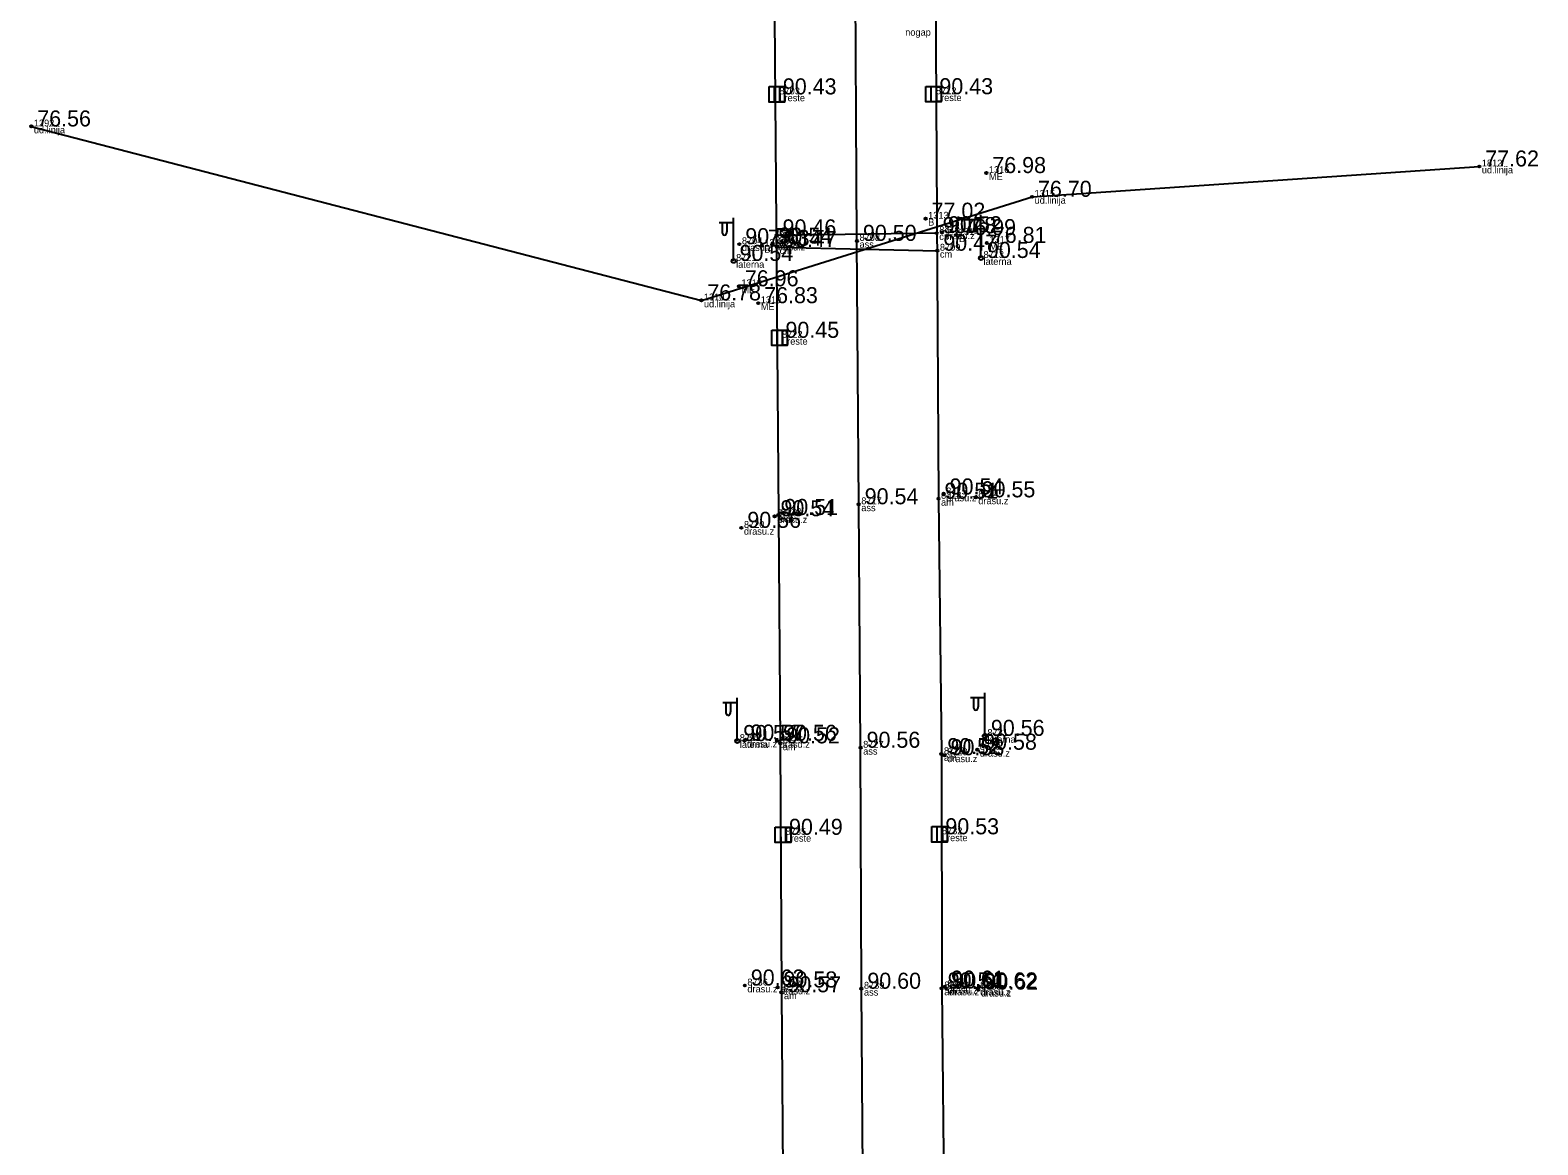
# Model space of a CAD drawing. Extents: x 614911 to 615803, y 262110 to 264311.
# Drawn here: x 615597.2 to 615663, y 263358.7 to 263407.3 of the extents above; entities that cross this region are included whole.
import ezdxf

# ---------------------------------------------------------------- set-up
doc = ezdxf.new("R2010")
doc.units = 0
for name, color, linetype in [('Level 36', 7, 'Continuous'), ('Level 37', 7, 'Continuous'), ('Level 44', 7, 'Continuous'), ('Level 48', 7, 'Continuous'), ('Level 53', 7, 'Continuous'), ('Level 54', 7, 'Continuous'), ('Level 57', 7, 'Continuous'), ('Level 58', 7, 'Continuous')]:
    doc.layers.add(name, color=color, linetype=linetype)

msp = doc.modelspace()

# ---------------------------------------------------------------- linework, layer by layer
at = {"layer": 'Level 36'}
msp.add_lwpolyline([(615597.226, 263403.119), (615626.46, 263395.526), (615640.886, 263400.048), (615660.399, 263401.372)], dxfattribs=at)
at = {"layer": 'Level 37'}
for p, q in [((615636.728, 263398.462), (615629.743, 263398.364)), ((615629.762, 263397.855), (615636.757, 263397.696))]:
    msp.add_line(p, q, dxfattribs=at)
for points in [[(615634.598, 263208.099), (615634.519, 263218.105), (615634.434, 263229.309), (615634.386, 263240.284), (615634.301, 263250.376), (615634.16, 263268.339), (615634.071, 263278.65), (615634.001, 263292.564), (615633.901, 263305.952), (615633.805, 263314.233), (615633.714, 263325.062), (615633.62, 263334.565), (615633.562, 263343.749), (615633.513, 263355.519), (615633.442, 263365.486), (615633.409, 263376.003), (615633.326, 263386.629), (615633.249, 263398.125), (615633.169, 263411.701), (615633.073, 263421.099), (615633.055, 263431.083), (615631.798, 263466.093)], [(615629.566, 263431.01), (615629.603, 263421.222), (615629.627, 263411.526), (615629.82, 263386.162), (615629.901, 263376.196), (615629.953, 263365.331), (615630.032, 263355.531), (615630.094, 263343.723), (615630.15, 263334.743), (615630.222, 263324.988), (615630.324, 263314.046), (615630.353, 263305.884), (615630.476, 263292.497), (615630.569, 263278.595), (615630.639, 263268.073), (615630.767, 263250.13), (615630.888, 263239.998), (615630.949, 263229.062), (615631.015, 263218.772), (615631.067, 263208.389), (615631.123, 263199.177), (615631.345, 263173.122)], [(615636.517, 263431.183), (615636.595, 263421.289), (615636.665, 263411.593), (615636.806, 263386.87), (615636.931, 263375.725), (615636.948, 263365.501), (615637.059, 263355.344), (615637.134, 263343.807), (615637.167, 263335.039), (615637.241, 263325.081), (615637.336, 263313.942), (615637.374, 263306.112), (615637.482, 263292.409), (615637.574, 263278.5), (615637.654, 263266.567), (615637.756, 263250.366), (615637.867, 263239.792), (615637.928, 263229.314), (615638.03, 263218.463), (615638.11, 263207.891), (615638.19, 263197.069), (615638.393, 263173.174)]]:
    msp.add_lwpolyline(points, dxfattribs=at)
at = {"layer": 'Level 44'}
for p, q in [((615638.659, 263397.379), (615638.659, 263399.262)), ((615627.865, 263398.917), (615627.23, 263398.912)), ((615627.365, 263398.913), (615627.365, 263398.521)), ((615627.575, 263398.915), (615627.575, 263398.521)), ((615627.865, 263397.25), (615627.865, 263399.133)), ((615638.659, 263399.046), (615638.024, 263399.041)), ((615638.159, 263399.042), (615638.159, 263398.65)), ((615638.369, 263399.044), (615638.369, 263398.65)), ((615628.026, 263376.295), (615628.026, 263378.178)), ((615638.83, 263378.188), (615638.195, 263378.183)), ((615638.33, 263378.184), (615638.33, 263377.792)), ((615638.54, 263378.186), (615638.54, 263377.792)), ((615638.83, 263376.521), (615638.83, 263378.404)), ((615628.026, 263377.962), (615627.391, 263377.957)), ((615627.526, 263377.958), (615627.526, 263377.566)), ((615627.736, 263377.96), (615627.736, 263377.566))]:
    msp.add_line(p, q, dxfattribs=at)
for centre in [(615627.865, 263397.25), (615638.659, 263397.379), (615628.026, 263376.295), (615638.83, 263376.521)]:
    msp.add_circle(centre, 0.09, dxfattribs=at)
for centre in [(615638.264, 263398.65), (615627.47, 263398.521), (615627.631, 263377.566), (615638.435, 263377.792)]:
    msp.add_ellipse(centre, major_axis=(0, 0.151), ratio=0.695971, start_param=1.570796, end_param=4.712389, dxfattribs=at)
at = {"layer": 'Level 48'}
for p, q in [((615629.642, 263404.856), (615629.642, 263404.181)), ((615629.867, 263404.856), (615629.867, 263404.181)), ((615636.472, 263404.864), (615636.472, 263404.189)), ((615636.697, 263404.864), (615636.697, 263404.189)), ((615629.756, 263394.233), (615629.756, 263393.558)), ((615629.981, 263394.233), (615629.981, 263393.558)), ((615629.912, 263372.542), (615629.912, 263371.867)), ((615630.137, 263372.542), (615630.137, 263371.867)), ((615636.733, 263372.564), (615636.733, 263371.889)), ((615636.958, 263372.564), (615636.958, 263371.889))]:
    msp.add_line(p, q, dxfattribs=at)
for points in [[(615629.417, 263404.856), (615630.092, 263404.856), (615630.092, 263404.181), (615629.417, 263404.181)], [(615636.247, 263404.864), (615636.922, 263404.864), (615636.922, 263404.189), (615636.247, 263404.189)], [(615629.531, 263394.233), (615630.206, 263394.233), (615630.206, 263393.558), (615629.531, 263393.558)], [(615629.687, 263372.542), (615630.362, 263372.542), (615630.362, 263371.867), (615629.687, 263371.867)], [(615636.508, 263372.564), (615637.183, 263372.564), (615637.183, 263371.889), (615636.508, 263371.889)]]:
    msp.add_lwpolyline(points, close=True, dxfattribs=at)
at = {"layer": 'Level 57'}
for centre in [(615597.226, 263403.119), (615660.399, 263401.372), (615638.894, 263401.084), (615640.886, 263400.048), (615636.244, 263399.092), (615636.961, 263398.501), (615628.117, 263397.981), (615629.099, 263397.911), (615629.567, 263398.006), (615629.743, 263398.364), (615629.762, 263397.855), (615633.249, 263398.125), (615636.728, 263398.462), (615637.586, 263398.376), (615638.915, 263398.035), (615636.757, 263397.696), (615628.096, 263396.142), (615626.46, 263395.526), (615628.94, 263395.406), (615636.806, 263386.87), (615637.032, 263387.058), (615638.429, 263386.933), (615629.653, 263386.108), (615629.82, 263386.162), (615633.326, 263386.629), (615628.207, 263385.601), (615628.342, 263376.318), (615629.766, 263376.306), (615629.901, 263376.196), (615633.409, 263376.003), (615636.931, 263375.725), (615637.075, 263375.675), (615638.495, 263375.917), (615628.356, 263365.627), (615629.784, 263365.541), (615629.953, 263365.331), (615633.442, 263365.486), (615636.948, 263365.501), (615637.094, 263365.577), (615637.151, 263365.497), (615638.514, 263365.5), (615638.55, 263365.447)]:
    msp.add_circle(centre, 0.05, dxfattribs=at)
at = {"layer": 'Level 58'}
for centre in [(615597.226, 263403.119), (615660.399, 263401.372), (615638.894, 263401.084), (615640.886, 263400.048), (615636.244, 263399.092), (615636.961, 263398.501), (615628.117, 263397.981), (615629.099, 263397.911), (615629.567, 263398.006), (615629.743, 263398.364), (615629.762, 263397.855), (615633.249, 263398.125), (615636.728, 263398.462), (615637.586, 263398.376), (615638.915, 263398.035), (615636.757, 263397.696), (615628.096, 263396.142), (615626.46, 263395.526), (615628.94, 263395.406), (615636.806, 263386.87), (615637.032, 263387.058), (615638.429, 263386.933), (615629.653, 263386.108), (615629.82, 263386.162), (615633.326, 263386.629), (615628.207, 263385.601), (615628.342, 263376.318), (615629.766, 263376.306), (615629.901, 263376.196), (615633.409, 263376.003), (615636.931, 263375.725), (615637.075, 263375.675), (615638.495, 263375.917), (615628.356, 263365.627), (615629.784, 263365.541), (615629.953, 263365.331), (615633.442, 263365.486), (615636.948, 263365.501), (615637.094, 263365.577), (615637.151, 263365.497), (615638.514, 263365.5), (615638.55, 263365.447)]:
    msp.add_circle(centre, 0.05, dxfattribs=at)

# ---------------------------------------------------------------- texts
at = {"layer": 'Level 48'}
for s, p in [(' 90.43', (615629.755, 263404.518)), (' 90.43', (615636.585, 263404.526)), (' 90.45', (615629.869, 263393.895)), (' 90.49', (615630.025, 263372.204)), (' 90.53', (615636.846, 263372.226))]:
    msp.add_text(s, height=0.7, dxfattribs=at).set_placement(p)
at = {"layer": 'Level 53'}
for s, p in [(' nogap', (615635.242, 263407.08)), (' Lreste', (615629.755, 263404.218)), (' Lreste', (615636.585, 263404.226)), (' ud.linija', (615597.226, 263402.819)), (' ud.linija', (615660.399, 263401.072)), (' ME', (615638.894, 263400.784)), (' ud.linija', (615640.886, 263399.748)), (' B', (615636.244, 263398.792)), (' drasu.z', (615628.117, 263397.681)), (' B', (615629.099, 263397.611)), (' drasu.z', (615629.567, 263397.706)), (' cm', (615629.743, 263398.064)), (' ass', (615633.249, 263397.825)), (' cm', (615636.728, 263398.162)), (' drasu.z', (615636.961, 263398.201)), (' B', (615637.586, 263398.076)), (' ME', (615638.915, 263397.735)), (' laterna', (615627.865, 263396.95)), (' cm', (615629.762, 263397.555)), (' cm', (615636.757, 263397.396)), (' laterna', (615638.659, 263397.079)), (' ME', (615628.096, 263395.842)), (' ud.linija', (615626.46, 263395.226)), (' ME', (615628.94, 263395.106)), (' Lreste', (615629.869, 263393.595)), (' am', (615636.806, 263386.57)), (' drasu.z', (615637.032, 263386.758)), (' drasu.z', (615638.429, 263386.633)), (' drasu.z', (615629.653, 263385.808)), (' am', (615629.82, 263385.862)), (' ass', (615633.326, 263386.329)), (' drasu.z', (615628.207, 263385.301)), (' laterna', (615628.026, 263375.995)), (' drasu.z', (615628.342, 263376.018)), (' drasu.z', (615629.766, 263376.006)), (' laterna', (615638.83, 263376.221)), (' am', (615629.901, 263375.896)), (' ass', (615633.409, 263375.703)), (' am', (615636.931, 263375.425)), (' drasu.z', (615637.075, 263375.375)), (' drasu.z', (615638.495, 263375.617)), (' Lreste', (615630.025, 263371.904)), (' Lreste', (615636.846, 263371.926)), (' drasu.z', (615628.356, 263365.327)), (' drasu.z', (615629.784, 263365.241)), (' am', (615629.953, 263365.031)), (' ass', (615633.442, 263365.186)), (' am', (615636.948, 263365.201)), (' drasu.z', (615637.094, 263365.277)), (' drasu.z', (615637.151, 263365.197)), (' drasu.z', (615638.514, 263365.2)), (' drasu.z', (615638.55, 263365.147))]:
    msp.add_text(s, height=0.3, dxfattribs=at).set_placement(p)
at = {"layer": 'Level 54'}
for s, p in [(' 8703', (615629.755, 263404.518)), (' 8712', (615636.585, 263404.526)), (' 1292', (615597.226, 263403.119)), (' 1316', (615638.894, 263401.084)), (' 1812', (615660.399, 263401.372)), (' 1315', (615640.886, 263400.048)), (' 1313', (615636.244, 263399.092)), (' 8707', (615629.743, 263398.364)), (' 8710', (615636.728, 263398.462)), (' 8711', (615636.961, 263398.501)), (' 1314', (615637.586, 263398.376)), (' 8704', (615628.117, 263397.981)), (' 1311', (615629.099, 263397.911)), (' 8705', (615629.567, 263398.006)), (' 8706', (615629.762, 263397.855)), (' 8708', (615633.249, 263398.125)), (' 8709', (615636.757, 263397.696)), (' 1317', (615638.915, 263398.035)), (' 8721', (615627.865, 263397.25)), (' 8713', (615638.659, 263397.379)), (' 1318', (615628.096, 263396.142)), (' 1310', (615626.46, 263395.526)), (' 1319', (615628.94, 263395.406)), (' 8722', (615629.869, 263393.895)), (' 8717', (615633.326, 263386.629)), (' 8716', (615636.806, 263386.87)), (' 8715', (615637.032, 263387.058)), (' 8714', (615638.429, 263386.933)), (' 8719', (615629.653, 263386.108)), (' 8718', (615629.82, 263386.162)), (' 8720', (615628.207, 263385.601)), (' 8723', (615628.026, 263376.295)), (' 8724', (615628.342, 263376.318)), (' 8726', (615629.766, 263376.306)), (' 8725', (615629.901, 263376.196)), (' 8727', (615633.409, 263376.003)), (' 8730', (615638.495, 263375.917)), (' 8731', (615638.83, 263376.521)), (' 8728', (615636.931, 263375.725)), (' 8729', (615637.075, 263375.675)), (' 8735', (615630.025, 263372.204)), (' 8732', (615636.846, 263372.226)), (' 8736', (615628.356, 263365.627)), (' 8737', (615629.784, 263365.541)), (' 8739', (615633.442, 263365.486)), (' 8740', (615636.948, 263365.501)), (' 8741', (615637.094, 263365.577)), (' 8734', (615637.151, 263365.497)), (' 8742', (615638.514, 263365.5)), (' 8733', (615638.55, 263365.447)), (' 8738', (615629.953, 263365.331))]:
    msp.add_text(s, height=0.3, dxfattribs=at).set_placement(p)
at = {"layer": 'Level 58'}
for s, p in [(' 76.56', (615597.226, 263403.119)), (' 77.62', (615660.399, 263401.372)), (' 76.98', (615638.894, 263401.084)), (' 76.70', (615640.886, 263400.048)), (' 77.02', (615636.244, 263399.092)), (' 90.52', (615636.961, 263398.501)), (' 90.56', (615628.117, 263397.981)), (' 77.34', (615629.099, 263397.911)), (' 90.54', (615629.567, 263398.006)), (' 90.46', (615629.743, 263398.364)), (' 90.47', (615629.762, 263397.855)), (' 90.50', (615633.249, 263398.125)), (' 90.48', (615636.728, 263398.462)), (' 76.99', (615637.586, 263398.376)), (' 76.81', (615638.915, 263398.035)), (' 90.54', (615627.865, 263397.25)), (' 90.47', (615636.757, 263397.696)), (' 90.54', (615638.659, 263397.379)), (' 76.96', (615628.096, 263396.142)), (' 76.78', (615626.46, 263395.526)), (' 76.83', (615628.94, 263395.406)), (' 90.51', (615636.806, 263386.87)), (' 90.54', (615637.032, 263387.058)), (' 90.55', (615638.429, 263386.933)), (' 90.54', (615629.653, 263386.108)), (' 90.51', (615629.82, 263386.162)), (' 90.54', (615633.326, 263386.629)), (' 90.56', (615628.207, 263385.601)), (' 90.57', (615628.026, 263376.295)), (' 90.57', (615628.342, 263376.318)), (' 90.56', (615629.766, 263376.306)), (' 90.52', (615629.901, 263376.196)), (' 90.56', (615638.83, 263376.521)), (' 90.56', (615633.409, 263376.003)), (' 90.52', (615636.931, 263375.725)), (' 90.58', (615637.075, 263375.675)), (' 90.58', (615638.495, 263375.917)), (' 90.63', (615628.356, 263365.627)), (' 90.58', (615629.784, 263365.541)), (' 90.57', (615629.953, 263365.331)), (' 90.60', (615633.442, 263365.486)), (' 90.54', (615636.948, 263365.501)), (' 90.61', (615637.094, 263365.577)), (' 90.61', (615637.151, 263365.497)), (' 90.62', (615638.514, 263365.5)), (' 90.62', (615638.55, 263365.447))]:
    msp.add_text(s, height=0.7, dxfattribs=at).set_placement(p)

doc.saveas('drawing.dxf')
